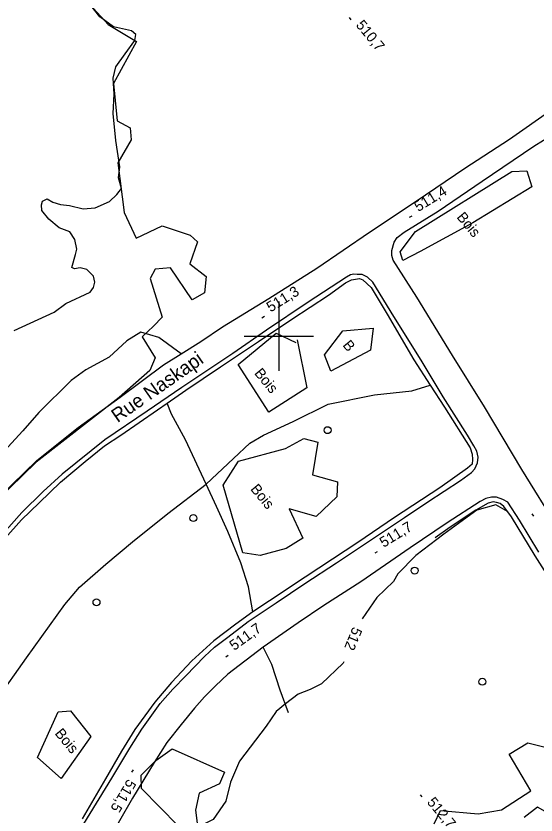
# Model space of a CAD drawing. Extents: x 347312 to 350503, y 6073086 to 6076432.
# Drawn here: x 348624.4 to 348774, y 6075462.2 to 6075692.2 of the extents above; entities that cross this region are included whole.
import ezdxf

# ---------------------------------------------------------------- set-up
doc = ezdxf.new("R2010")
doc.units = 0
for name, color, linetype in [('Level 1', 7, 'Continuous'), ('Level 2', 7, 'Continuous'), ('Level 21', 7, 'Continuous'), ('Level 22', 7, 'Continuous'), ('Level 3', 7, 'Continuous'), ('Level 36', 7, 'Continuous'), ('Level 44', 7, 'Continuous'), ('Level 61', 7, 'Continuous')]:
    doc.layers.add(name, color=color, linetype=linetype)

msp = doc.modelspace()

# ---------------------------------------------------------------- linework, layer by layer
at = {"layer": 'Level 1'}
for points in [[(348653.84, 6075645.56), (348654.31, 6075648.8), (348653.16, 6075656.33), (348652.32, 6075664.12), (348652.64, 6075669.71), (348652.32, 6075674.26), (348653.12, 6075677.55), (348655.78, 6075681.33), (348658.56, 6075685.13), (348658.89, 6075686.91), (348657.59, 6075687.93), (348652.43, 6075689.05), (348648.5, 6075691.95), (348644.17, 6075697.52)], [(348623.87, 6075601.68), (348635.34, 6075606.92), (348638.7, 6075609.4), (348645.75, 6075612.7), (348646.74, 6075614.04), (348647.09, 6075615.6), (348647.09, 6075615.6), (348646.66, 6075617.25), (348644.81, 6075619.18), (348642.9, 6075619.73), (348641.2, 6075619.39), (348640.44, 6075619.83), (348641.5, 6075623.51), (348641.94, 6075625.06), (348641.33, 6075627.89), (348639.93, 6075630.07), (348636.77, 6075631.18), (348633.8, 6075633.66), (348631.85, 6075636.19), (348631.71, 6075637.8), (348632.03, 6075638.86), (348633.32, 6075639.53), (348634.98, 6075638.64), (348637.17, 6075637.91), (348639.76, 6075637.65), (348643.73, 6075636.68), (348647.17, 6075636.99), (348651.34, 6075638.83), (348653.41, 6075640.8), (348654.79, 6075642.49), (348653.84, 6075645.56)]]:
    msp.add_lwpolyline(points, dxfattribs=at)
at = {"layer": 'Level 2'}
for points in [[(348765.79, 6075549.54), (348762.45, 6075551.45), (348756.96, 6075549.9), (348747.51, 6075542.97), (348739.38, 6075536.83), (348734.28, 6075531.63), (348732.99, 6075529.37), (348728.16, 6075524.79), (348724.02, 6075518.61)], [(348718.72, 6075506.29), (348718.55, 6075505.87), (348712.32, 6075499.96), (348709.01, 6075498.34), (348705.59, 6075496.93), (348701.92, 6075494.19), (348699.25, 6075491.97), (348696.35, 6075487.77), (348688.71, 6075477.68), (348686.13, 6075471.65), (348684.8, 6075466.19), (348681.14, 6075460.91), (348677.9, 6075459.2)]]:
    msp.add_lwpolyline(points, dxfattribs=at)
at = {"layer": 'Level 21'}
for points in [[(348619.66, 6075553.87), (348630.41, 6075564.21), (348642.32, 6075573.7), (348654.32, 6075582.45), (348666.87, 6075591.81), (348671.89, 6075594.95), (348677.61, 6075598.53), (348683.84, 6075602.72), (348697.14, 6075610.9), (348710.9, 6075619.61), (348726.09, 6075629.95), (348739.55, 6075638.85), (348753.52, 6075648.41), (348766.38, 6075656.75), (348778.57, 6075665.28), (348784.65, 6075668.74)], [(348780.34, 6075544.76), (348769.89, 6075561.63), (348759.14, 6075579.68), (348749.99, 6075594.46), (348739.66, 6075611.27), (348732.92, 6075621.89), (348732.47, 6075623.25), (348732.48, 6075624.68), (348733.19, 6075627.08), (348734.06, 6075628.39), (348736.09, 6075629.93), (348745.83, 6075636.05), (348758.48, 6075644.66), (348773.4, 6075654.7), (348781.7, 6075659.93)], [(348643.95, 6075459.67), (348651.96, 6075472.77), (348657.17, 6075481.44), (348660.6, 6075486.91), (348665.85, 6075494.27), (348669.49, 6075498.41), (348673.22, 6075502.25), (348678.63, 6075507.78), (348681.51, 6075510.47), (348685.36, 6075513.36), (348691.21, 6075517.91), (348699.24, 6075523.29), (348707.53, 6075528.81), (348716.64, 6075534.78), (348726.64, 6075541.5), (348736.15, 6075547.8), (348742.91, 6075552.35), (348752.28, 6075558.47), (348755.46, 6075560.8), (348756.42, 6075561.82), (348757.16, 6075563.56), (348757.35, 6075565.22), (348756.93, 6075566.9), (348756.13, 6075568.49), (348754.31, 6075571.49), (348747.24, 6075582.59), (348740.94, 6075593.14), (348733.1, 6075605.7), (348727.07, 6075615.56), (348725.52, 6075616.98), (348723.94, 6075617.78), (348722.55, 6075617.82), (348721.56, 6075617.83), (348720.64, 6075617.67), (348719.43, 6075616.96), (348708.44, 6075609.8), (348696.42, 6075601.79), (348686.79, 6075595), (348672.1, 6075585.23), (348662.09, 6075578.43), (348649.98, 6075570.19), (348637.66, 6075560.28), (348632.23, 6075555.32), (348626.07, 6075549.24), (348619.24, 6075541.7)], [(348774.78, 6075537.84), (348769.21, 6075547.05), (348765.91, 6075552.19), (348764.46, 6075553.02), (348762.59, 6075553.64), (348761.15, 6075553.65), (348759.59, 6075553.26), (348757.95, 6075552.43), (348748.45, 6075546.28), (348737.82, 6075539.05), (348723.59, 6075529.28), (348712.96, 6075522.5), (348705.54, 6075517.48), (348695.52, 6075510.52), (348685.37, 6075502.71), (348681.81, 6075499.39), (348678.63, 6075496.15), (348675.79, 6075492.97), (348671.89, 6075488.24), (348667.75, 6075483.08), (348664.12, 6075477.29), (348657.9, 6075467.03), (348650.44, 6075454)]]:
    msp.add_lwpolyline(points, dxfattribs=at)
at = {"layer": 'Level 22'}
for points in [[(348621.25, 6075541.9), (348626.01, 6075547.13), (348631.11, 6075552.03), (348637.22, 6075558), (348644.27, 6075563.91), (348649.87, 6075568.4), (348654.51, 6075571.51), (348665.06, 6075578.83), (348667.84, 6075580.72), (348673.27, 6075584.43), (348683.23, 6075591.19), (348694.11, 6075598.48), (348703.75, 6075604.9), (348714.34, 6075611.8), (348719.16, 6075615.42), (348720.88, 6075616.25), (348723.18, 6075616.58), (348724.13, 6075616.24), (348726.56, 6075614.05), (348731.19, 6075606.33), (348738.85, 6075593.25), (348743.55, 6075585.93), (348747.62, 6075579.57), (348755.09, 6075567.9), (348755.62, 6075566.09), (348755.68, 6075564.56), (348755.59, 6075563.14), (348754.25, 6075562.03), (348746.32, 6075556.36), (348733.31, 6075547.83), (348722.73, 6075540.63), (348715.42, 6075535.85), (348707.57, 6075530.62), (348697.32, 6075523.85), (348692.5, 6075520.68), (348687.6, 6075517.15), (348681.31, 6075512.31), (348674.98, 6075506.53), (348669.17, 6075500.29), (348664.37, 6075494.66), (348658.61, 6075486.74), (348654.71, 6075480.57), (348650.14, 6075472.57), (348643.39, 6075461.04)], [(348671.89, 6075594.95), (348665.49, 6075599.6), (348660.29, 6075601.14), (348656.28, 6075598.72), (348651.23, 6075593.93), (348644.48, 6075590.28), (348640.24, 6075587.22), (348631, 6075578.06), (348626.39, 6075572.74), (348617.62, 6075563.36), (348608.87, 6075555.96), (348601.11, 6075550.27), (348596.93, 6075546.06), (348592.08, 6075543.39), (348585.67, 6075542.58), (348579.01, 6075543.52), (348571.65, 6075546.57), (348563.81, 6075551.64), (348556.55, 6075554.03), (348553.39, 6075554.81), (348549, 6075555.88), (348536.68, 6075561.27), (348528.58, 6075564.31), (348520.7, 6075566.1)], [(348574.97, 6075426.71), (348584.34, 6075436.28), (348588.51, 6075441.31), (348595.02, 6075452.57), (348601.26, 6075461.27), (348605.29, 6075466.11), (348608.57, 6075471.76), (348613.69, 6075486.97), (348618.83, 6075495.28), (348627.44, 6075507.37), (348638.42, 6075522.78), (348642.66, 6075527.73), (348650.28, 6075534.42), (348657.91, 6075540.82), (348668.12, 6075548.99), (348679.06, 6075557.38), (348686.99, 6075564.77), (348691.64, 6075569.23), (348695.59, 6075571.53), (348704.1, 6075575.43), (348714.18, 6075580.41), (348727.56, 6075583.17), (348738.27, 6075584.32), (348743.55, 6075585.93)], [(348692.5, 6075520.68), (348691.32, 6075527.88), (348689.04, 6075534.78), (348685.31, 6075543.78), (348682.08, 6075551), (348679.06, 6075557.38), (348673.14, 6075570.18), (348669.14, 6075577.52), (348667.84, 6075580.72)], [(348837.61, 6075425.75), (348836.85, 6075426.95), (348838.29, 6075428.37), (348838.53, 6075429.25), (348838.45, 6075430.53), (348835.14, 6075436.13), (348828.18, 6075447.56), (348820.39, 6075460.34), (348812.99, 6075472.38), (348805.23, 6075485.39), (348799.62, 6075494.11), (348792.63, 6075506.03), (348786.31, 6075516.42), (348780.25, 6075526.49), (348773.72, 6075536.76), (348766.95, 6075547.96), (348764.72, 6075551), (348763.64, 6075551.84), (348762.61, 6075552.18), (348761.64, 6075552.35), (348760.24, 6075551.94), (348756.72, 6075549.93), (348749.31, 6075544.99), (348744.96, 6075541.98)], [(348702.74, 6075491.6), (348700.43, 6075498.09), (348698.03, 6075505.49), (348695.52, 6075510.52)]]:
    msp.add_lwpolyline(points, dxfattribs=at)
at = {"layer": 'Level 3'}
for p, q in [((348720.2, 6075691.74), (348720.71, 6075691.12)), ((348737.64, 6075634.25), (348738.32, 6075634.67)), ((348695.16, 6075605.34), (348695.84, 6075605.76)), ((348772.83, 6075548.86), (348773.26, 6075548.18)), ((348727.68, 6075537.6), (348728.36, 6075538.02)), ((348684.79, 6075507.72), (348685.44, 6075508.19)), ((348658.07, 6075475.17), (348657.66, 6075474.49)), ((348740.67, 6075468.01), (348741.18, 6075467.39))]:
    msp.add_line(p, q, dxfattribs=at)
at = {"layer": 'Level 36'}
for centre in [(348714.02, 6075572.95), (348675.44, 6075547.64), (348739.05, 6075532.54), (348647.56, 6075523.41), (348758.54, 6075500.54)]:
    msp.add_circle(centre, 1, dxfattribs=at)
at = {"layer": 'Level 44'}
for points in [[(348643.56, 6075697.86), (348650.94, 6075689.73), (348659.04, 6075684.9), (348652.4, 6075672.8), (348653.54, 6075662.04), (348657.21, 6075659.98), (348657.54, 6075656.51), (348653.72, 6075649.89), (348655.51, 6075635.62), (348658.94, 6075628.26), (348666.42, 6075631.76), (348674.48, 6075629.14)], [(348772.77, 6075642.97), (348755.78, 6075632.64), (348740.63, 6075624.43), (348735.63, 6075621.82), (348734.93, 6075624.31), (348739.31, 6075630.15), (348767.01, 6075647.41), (348771.32, 6075647.62), (348772.77, 6075642.97)], [(348674.48, 6075629.14), (348676.59, 6075627.14), (348674.44, 6075620.86), (348679.12, 6075617.24), (348678.59, 6075612.45), (348675.12, 6075610.47), (348668.82, 6075619.65), (348664.44, 6075619.31), (348663.04, 6075616.65), (348666.44, 6075605.52), (348663.97, 6075602.88), (348660.65, 6075599.82), (348664.44, 6075593.82), (348662.87, 6075590.11), (348654.09, 6075582.38), (348630.17, 6075563.75), (348618.69, 6075552.58)], [(348727.11, 6075602.29), (348726.36, 6075595.96), (348714.95, 6075589.95), (348713.16, 6075594.63), (348718.41, 6075601.53), (348727.11, 6075602.29)], [(348705.26, 6075598.92), (348708.09, 6075585.17), (348697.15, 6075578.14), (348688.29, 6075591.9), (348699.2, 6075600.9), (348704.93, 6075598.22)], [(348689.61, 6075537.63), (348683.95, 6075557.09), (348688.38, 6075564.06), (348701.95, 6075567.66), (348707.23, 6075570.54), (348711.25, 6075569.52), (348709.72, 6075560.14), (348716.84, 6075558.1), (348716.69, 6075553.77), (348710.73, 6075548.08), (348702.97, 6075550.35), (348706.87, 6075541.87), (348702.15, 6075538.86), (348694.64, 6075536.84), (348689.61, 6075537.63)], [(348630.56, 6075478.76), (348636.55, 6075491.83), (348640.03, 6075492.17), (348645.92, 6075484.73), (348637.39, 6075472.71), (348630.56, 6075478.76)], [(348744.72, 6075459.58), (348746.47, 6075463.44), (348757.32, 6075462.52), (348764.08, 6075463.62), (348772.48, 6075469.08), (348766.23, 6075479.65), (348771.63, 6075482.93), (348779.26, 6075481), (348783.26, 6075478.01), (348787.13, 6075485.11), (348791.35, 6075484.56), (348794.98, 6075482.01), (348795.79, 6075473.08), (348796.08, 6075463.71), (348786.39, 6075457.63), (348774.44, 6075464.39), (348770.55, 6075461.47)], [(348671.06, 6075459.03), (348660.47, 6075469.76), (348660.42, 6075473.63), (348664.59, 6075477.84), (348669.35, 6075481.17), (348684.35, 6075474.54), (348682.96, 6075471.14), (348677.05, 6075468.49), (348676.01, 6075463.58), (348676.96, 6075456.11)]]:
    msp.add_lwpolyline(points, dxfattribs=at)
at = {"layer": 'Level 61'}
for p, q in [((348700, 6075610), (348700, 6075590)), ((348690, 6075600), (348710, 6075600))]:
    msp.add_line(p, q, dxfattribs=at)

# ---------------------------------------------------------------- texts
at = {"layer": 'Level 2'}
msp.add_text('512', height=3, rotation=247.4679, dxfattribs=at).set_placement((348721.34, 6075516.53))
at = {"layer": 'Level 21'}
msp.add_text('Rue Naskapi', height=4, rotation=35.0077, dxfattribs=at).set_placement((348653.6, 6075574.98))
at = {"layer": 'Level 3'}
for s, rotation, p in [('510,7', 309.5679, (348722.01, 6075689.5)), ('511,4', 31.5003, (348740.11, 6075635.72)), ('511,3', 31.6787, (348697.63, 6075606.82)), ('511,7', 31.4111, (348730.15, 6075539.07)), ('511,7', 35.664, (348687.15, 6075509.37)), ('511,5', 239.3571, (348656.57, 6075472.71)), ('512,7', 309.5679, (348742.48, 6075465.77))]:
    msp.add_text(s, height=3, rotation=rotation, dxfattribs=at).set_placement(p)
at = {"layer": 'Level 44'}
for s, p in [('Bois', (348751, 6075634.22)), ('B', (348718.21, 6075597.36)), ('Bois', (348692.79, 6075589.29)), ('Bois', (348691.68, 6075555.94)), ('Bois', (348635.4, 6075485.59))]:
    msp.add_text(s, height=3, rotation=309.568, dxfattribs=at).set_placement(p)

doc.saveas('drawing.dxf')
